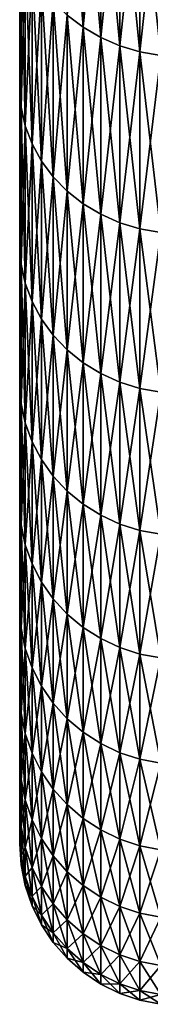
# Model space of a CAD drawing. Header units: metres. Extents: x -2 to 85, y -75 to 96.
# Tile 304 of 444: x 70.15 to 70.553, y 4.504 to 7.544. Entities that reach past the tile are written whole.
import ezdxf

# ---------------------------------------------------------------- set-up
doc = ezdxf.new("R2010")
doc.units = ezdxf.units.M
doc.layers.add('solid_20204500', color=7, linetype='CONTINUOUS')

msp = doc.modelspace()

# ---------------------------------------------------------------- linework, layer by layer
at = {"layer": 'solid_20204500'}
for points in [[(70.345932, 7.520081, -11.313204), (70.296677, 7.557835, -11.292348), (70.296677, 8.153532, -12.309222)], [(70.345932, 8.116879, -12.331956), (70.345932, 7.520081, -11.313204), (70.296677, 8.153532, -12.309222)], [(70.345932, 7.520081, 11.313204), (70.345932, 8.116879, 12.331956), (70.296677, 7.557835, 11.292348)], [(70.400398, 8.086008, 12.351103), (70.345932, 8.116879, 12.331956), (70.345932, 7.520081, 11.313204)], [(70.400398, 7.488284, -11.330769), (70.345932, 7.520081, -11.313204), (70.345932, 8.116879, -12.331956)], [(70.400398, 8.086008, -12.351103), (70.400398, 7.488284, -11.330769), (70.345932, 8.116879, -12.331956)], [(70.400398, 7.488284, 11.330769), (70.400398, 8.086008, 12.351103), (70.345932, 7.520081, 11.313204)], [(70.459145, 8.06145, 12.366334), (70.400398, 8.086008, 12.351103), (70.400398, 7.488284, 11.330769)], [(70.459145, 7.462988, -11.344742), (70.400398, 7.488284, -11.330769), (70.400398, 8.086008, -12.351103)], [(70.459145, 8.06145, -12.366334), (70.459145, 7.462988, -11.344742), (70.400398, 8.086008, -12.351103)], [(70.459145, 7.462988, 11.344742), (70.459145, 8.06145, 12.366334), (70.400398, 7.488284, 11.330769)], [(70.521156, 8.043625, 12.37739), (70.459145, 8.06145, 12.366334), (70.459145, 7.462988, 11.344742)], [(70.521156, 7.444628, -11.354884), (70.459145, 7.462988, -11.344742), (70.459145, 8.06145, -12.366334)], [(70.521156, 8.043625, -12.37739), (70.521156, 7.444628, -11.354884), (70.459145, 8.06145, -12.366334)], [(70.521156, 7.444628, 11.354884), (70.521156, 8.043625, 12.37739), (70.459145, 7.462988, 11.344742)], [(70.585388, 8.032839, 12.384079), (70.521156, 8.043625, 12.37739), (70.521156, 7.444628, 11.354884)], [(70.585388, 7.433518, -11.361021), (70.521156, 7.444628, -11.354884), (70.521156, 8.043625, -12.37739)], [(70.585388, 8.032839, -12.384079), (70.585388, 7.433518, -11.361021), (70.521156, 8.043625, -12.37739)], [(70.585388, 7.433518, 11.361021), (70.585388, 8.032839, 12.384079), (70.521156, 7.444628, 11.354884)], [(70.154274, 7.810385, 11.152838), (70.150002, 7.684269, 10.782903), (70.150002, 7.41407, 10.257617)], [(70.154274, 7.273461, 10.120126), (70.154274, 7.810385, 11.152838), (70.150002, 7.41407, 10.257617)], [(70.154274, 7.810385, -11.152838), (70.154274, 7.273461, -10.120126), (70.150002, 7.684269, -10.782903)], [(70.167053, 7.75418, 11.183886), (70.154274, 7.810385, 11.152838), (70.154274, 7.273461, 10.120126)], [(70.167053, 7.215762, -10.148298), (70.154274, 7.273461, -10.120126), (70.154274, 7.810385, -11.152838)], [(70.167053, 7.75418, -11.183886), (70.167053, 7.215762, -10.148298), (70.154274, 7.810385, -11.152838)], [(70.167053, 7.215762, 10.148298), (70.167053, 7.75418, 11.183886), (70.154274, 7.273461, 10.120126)], [(70.18811, 7.699919, 11.21386), (70.167053, 7.75418, 11.183886), (70.167053, 7.215762, 10.148298)], [(70.18811, 7.160058, -10.175497), (70.167053, 7.215762, -10.148298), (70.167053, 7.75418, -11.183886)], [(70.18811, 7.699919, -11.21386), (70.18811, 7.160058, -10.175497), (70.167053, 7.75418, -11.183886)], [(70.18811, 7.160058, 10.175497), (70.18811, 7.699919, 11.21386), (70.167053, 7.215762, 10.148298)], [(70.217087, 7.648531, 11.242247), (70.18811, 7.699919, 11.21386), (70.18811, 7.160058, 10.175497)], [(70.217087, 7.107303, -10.201255), (70.18811, 7.160058, -10.175497), (70.18811, 7.699919, -11.21386)], [(70.217087, 7.648531, -11.242247), (70.217087, 7.107303, -10.201255), (70.18811, 7.699919, -11.21386)], [(70.150002, 7.414071, -10.257618), (70.150002, 7.41407, 10.257617), (70.150002, 7.684269, 10.782903)], [(70.150002, 7.684269, -10.782903), (70.150002, 7.414071, -10.257618), (70.150002, 7.684269, 10.782903)], [(70.154274, 7.273461, -10.120126), (70.150002, 7.414071, -10.257618), (70.150002, 7.684269, -10.782903)], [(70.217087, 7.107303, 10.201255), (70.217087, 7.648531, 11.242247), (70.18811, 7.160058, 10.175497)], [(70.253479, 7.600897, 11.26856), (70.217087, 7.648531, 11.242247), (70.217087, 7.107303, 10.201255)], [(70.253479, 7.058402, -10.225132), (70.217087, 7.107303, -10.201255), (70.217087, 7.648531, -11.242247)], [(70.253479, 7.600897, -11.26856), (70.253479, 7.058402, -10.225132), (70.217087, 7.648531, -11.242247)], [(70.253479, 7.058402, 10.225132), (70.253479, 7.600897, 11.26856), (70.217087, 7.107303, 10.201255)], [(70.296677, 7.557835, 11.292348), (70.253479, 7.600897, 11.26856), (70.253479, 7.058402, 10.225132)], [(70.296677, 7.014194, -10.246717), (70.253479, 7.058402, -10.225132), (70.253479, 7.600897, -11.26856)], [(70.296677, 7.557835, -11.292348), (70.296677, 7.014194, -10.246717), (70.253479, 7.600897, -11.26856)], [(70.296677, 7.014194, 10.246717), (70.296677, 7.557835, 11.292348), (70.253479, 7.058402, 10.225132)], [(70.345932, 7.520081, 11.313204), (70.296677, 7.557835, 11.292348), (70.296677, 7.014194, 10.246717)], [(70.345932, 6.975437, -10.265641), (70.296677, 7.014194, -10.246717), (70.296677, 7.557835, -11.292348)], [(70.345932, 7.520081, -11.313204), (70.345932, 6.975437, -10.265641), (70.296677, 7.557835, -11.292348)], [(70.345932, 6.975437, 10.265641), (70.345932, 7.520081, 11.313204), (70.296677, 7.014194, 10.246717)], [(70.400398, 7.488284, 11.330769), (70.345932, 7.520081, 11.313204), (70.345932, 6.975437, 10.265641)], [(70.400398, 6.942794, -10.28158), (70.345932, 6.975437, -10.265641), (70.345932, 7.520081, -11.313204)], [(70.400398, 7.488284, -11.330769), (70.400398, 6.942794, -10.28158), (70.345932, 7.520081, -11.313204)], [(70.400398, 6.942794, 10.28158), (70.400398, 7.488284, 11.330769), (70.345932, 6.975437, 10.265641)], [(70.459145, 7.462988, 11.344742), (70.400398, 7.488284, 11.330769), (70.400398, 6.942794, 10.28158)], [(70.459145, 6.916826, -10.294259), (70.400398, 6.942794, -10.28158), (70.400398, 7.488284, -11.330769)], [(70.459145, 7.462988, -11.344742), (70.459145, 6.916826, -10.294259), (70.400398, 7.488284, -11.330769)], [(70.459145, 6.916826, 10.294259), (70.459145, 7.462988, 11.344742), (70.400398, 6.942794, 10.28158)], [(70.521156, 7.444628, 11.354884), (70.459145, 7.462988, 11.344742), (70.459145, 6.916826, 10.294259)], [(70.521156, 6.897977, -10.303462), (70.459145, 6.916826, -10.294259), (70.459145, 7.462988, -11.344742)], [(70.521156, 7.444628, -11.354884), (70.521156, 6.897977, -10.303462), (70.459145, 7.462988, -11.344742)], [(70.521156, 6.897977, 10.303462), (70.521156, 7.444628, 11.354884), (70.459145, 6.916826, 10.294259)], [(70.585388, 7.433518, 11.361021), (70.521156, 7.444628, 11.354884), (70.521156, 6.897977, 10.303462)], [(70.585388, 6.886572, -10.309031), (70.521156, 6.897977, -10.303462), (70.521156, 7.444628, -11.354884)], [(70.585388, 7.433518, -11.361021), (70.585388, 6.886572, -10.309031), (70.521156, 7.444628, -11.354884)], [(70.585388, 6.886572, 10.309031), (70.585388, 7.433518, 11.361021), (70.521156, 6.897977, 10.303462)], [(70.150002, 7.414071, -10.257618), (70.150002, 7.157353, -9.725411), (70.150002, 7.41407, 10.257617)], [(70.154274, 7.273461, -10.120126), (70.150002, 7.157353, -9.725411), (70.150002, 7.414071, -10.257618)], [(70.150002, 7.157353, -9.725411), (70.150002, 7.157353, 9.725411), (70.150002, 7.41407, 10.257617)], [(70.154274, 7.273461, 10.120126), (70.150002, 7.41407, 10.257617), (70.150002, 7.157353, 9.725411)], [(70.154274, 7.273461, 10.120126), (70.150002, 7.157353, 9.725411), (70.150002, 6.914593, 9.187247)], [(70.154274, 6.789318, 9.061641), (70.154274, 7.273461, 10.120126), (70.150002, 6.914593, 9.187247)], [(70.154274, 7.273461, -10.120126), (70.154274, 6.789318, -9.061641), (70.150002, 7.157353, -9.725411)], [(70.167053, 7.215762, 10.148298), (70.154274, 7.273461, 10.120126), (70.154274, 6.789318, 9.061641)], [(70.167053, 6.730271, -9.086867), (70.154274, 6.789318, -9.061641), (70.154274, 7.273461, -10.120126)], [(70.167053, 7.215762, -10.148298), (70.167053, 6.730271, -9.086867), (70.154274, 7.273461, -10.120126)], [(70.167053, 6.730271, 9.086867), (70.167053, 7.215762, 10.148298), (70.154274, 6.789318, 9.061641)], [(70.18811, 7.160058, 10.175497), (70.167053, 7.215762, 10.148298), (70.167053, 6.730271, 9.086867)], [(70.18811, 6.673266, -9.111221), (70.167053, 6.730271, -9.086867), (70.167053, 7.215762, -10.148298)], [(70.18811, 7.160058, -10.175497), (70.18811, 6.673266, -9.111221), (70.167053, 7.215762, -10.148298)], [(70.150002, 6.914593, -9.187247), (70.150002, 6.914593, 9.187247), (70.150002, 7.157353, 9.725411)], [(70.150002, 7.157353, -9.725411), (70.150002, 6.914593, -9.187247), (70.150002, 7.157353, 9.725411)], [(70.154274, 6.789318, -9.061641), (70.150002, 6.914593, -9.187247), (70.150002, 7.157353, -9.725411)], [(70.18811, 6.673266, 9.111221), (70.18811, 7.160058, 10.175497), (70.167053, 6.730271, 9.086867)], [(70.217087, 7.107303, 10.201255), (70.18811, 7.160058, 10.175497), (70.18811, 6.673266, 9.111221)], [(70.217087, 6.619279, -9.134285), (70.18811, 6.673266, -9.111221), (70.18811, 7.160058, -10.175497)], [(70.217087, 7.107303, -10.201255), (70.217087, 6.619279, -9.134285), (70.18811, 7.160058, -10.175497)], [(70.217087, 6.619279, 9.134285), (70.217087, 7.107303, 10.201255), (70.18811, 6.673266, 9.111221)], [(70.253479, 7.058402, 10.225132), (70.217087, 7.107303, 10.201255), (70.217087, 6.619279, 9.134285)], [(70.253479, 6.569236, -9.155664), (70.217087, 6.619279, -9.134285), (70.217087, 7.107303, -10.201255)], [(70.253479, 7.058402, -10.225132), (70.253479, 6.569236, -9.155664), (70.217087, 7.107303, -10.201255)], [(70.253479, 6.569236, 9.155664), (70.253479, 7.058402, 10.225132), (70.217087, 6.619279, 9.134285)], [(70.296677, 7.014194, 10.246717), (70.253479, 7.058402, 10.225132), (70.253479, 6.569236, 9.155664)], [(70.296677, 6.523995, -9.174993), (70.253479, 6.569236, -9.155664), (70.253479, 7.058402, -10.225132)], [(70.296677, 7.014194, -10.246717), (70.296677, 6.523995, -9.174993), (70.253479, 7.058402, -10.225132)], [(70.296677, 6.523995, 9.174993), (70.296677, 7.014194, 10.246717), (70.253479, 6.569236, 9.155664)], [(70.345932, 6.975437, 10.265641), (70.296677, 7.014194, 10.246717), (70.296677, 6.523995, 9.174993)], [(70.345932, 6.484333, -9.191937), (70.296677, 6.523995, -9.174993), (70.296677, 7.014194, -10.246717)], [(70.345932, 6.975437, -10.265641), (70.345932, 6.484333, -9.191937), (70.296677, 7.014194, -10.246717)], [(70.345932, 6.484333, 9.191937), (70.345932, 6.975437, 10.265641), (70.296677, 6.523995, 9.174993)], [(70.400398, 6.942794, 10.28158), (70.345932, 6.975437, 10.265641), (70.345932, 6.484333, 9.191937)], [(70.400398, 6.450927, -9.206208), (70.345932, 6.484333, -9.191937), (70.345932, 6.975437, -10.265641)], [(70.400398, 6.942794, -10.28158), (70.400398, 6.450927, -9.206208), (70.345932, 6.975437, -10.265641)], [(70.400398, 6.450927, 9.206208), (70.400398, 6.942794, 10.28158), (70.345932, 6.484333, 9.191937)], [(70.459145, 6.916826, 10.294259), (70.400398, 6.942794, 10.28158), (70.400398, 6.450927, 9.206208)], [(70.459145, 6.424353, -9.217562), (70.400398, 6.450927, -9.206208), (70.400398, 6.942794, -10.28158)], [(70.459145, 6.916826, -10.294259), (70.459145, 6.424353, -9.217562), (70.400398, 6.942794, -10.28158)], [(70.150002, 6.685618, -8.642704), (70.150002, 6.685618, 8.642703), (70.150002, 6.914593, 9.187247)], [(70.154274, 6.789318, 9.061641), (70.150002, 6.914593, 9.187247), (70.150002, 6.685618, 8.642703)], [(70.150002, 6.914593, -9.187247), (70.150002, 6.685618, -8.642704), (70.150002, 6.914593, 9.187247)], [(70.154274, 6.789318, -9.061641), (70.150002, 6.685618, -8.642704), (70.150002, 6.914593, -9.187247)], [(70.459145, 6.424353, 9.217562), (70.459145, 6.916826, 10.294259), (70.400398, 6.450927, 9.206208)], [(70.521156, 6.897977, 10.303462), (70.459145, 6.916826, 10.294259), (70.459145, 6.424353, 9.217562)], [(70.521156, 6.405064, -9.225802), (70.459145, 6.424353, -9.217562), (70.459145, 6.916826, -10.294259)], [(70.521156, 6.897977, -10.303462), (70.521156, 6.405064, -9.225802), (70.459145, 6.916826, -10.294259)], [(70.521156, 6.405064, 9.225802), (70.521156, 6.897977, 10.303462), (70.459145, 6.424353, 9.217562)], [(70.585388, 6.886572, 10.309031), (70.521156, 6.897977, 10.303462), (70.521156, 6.405064, 9.225802)], [(70.585388, 6.393392, -9.230789), (70.521156, 6.405064, -9.225802), (70.521156, 6.897977, -10.303462)], [(70.585388, 6.886572, -10.309031), (70.585388, 6.393392, -9.230789), (70.521156, 6.897977, -10.303462)], [(70.585388, 6.393392, 9.230789), (70.585388, 6.886572, 10.309031), (70.521156, 6.405064, 9.225802)], [(70.154274, 6.789318, 9.061641), (70.150002, 6.685618, 8.642703), (70.150002, 6.470628, 8.092325)], [(70.154274, 6.35919, 7.980081), (70.154274, 6.789318, 9.061641), (70.150002, 6.470628, 8.092325)], [(70.154274, 6.789318, -9.061641), (70.154274, 6.35919, -7.980081), (70.150002, 6.685618, -8.642704)], [(70.167053, 6.730271, 9.086867), (70.154274, 6.789318, 9.061641), (70.154274, 6.35919, 7.980081)], [(70.167053, 6.298945, -8.002295), (70.154274, 6.35919, -7.980081), (70.154274, 6.789318, -9.061641)], [(70.167053, 6.730271, -9.086867), (70.167053, 6.298945, -8.002295), (70.154274, 6.789318, -9.061641)], [(70.167053, 6.298945, 8.002295), (70.167053, 6.730271, 9.086867), (70.154274, 6.35919, 7.980081)], [(70.18811, 6.673266, 9.111221), (70.167053, 6.730271, 9.086867), (70.167053, 6.298945, 8.002295)], [(70.18811, 6.240784, -8.023743), (70.167053, 6.298945, -8.002295), (70.167053, 6.730271, -9.086867)], [(70.18811, 6.673266, -9.111221), (70.18811, 6.240784, -8.023743), (70.167053, 6.730271, -9.086867)], [(70.150002, 6.470628, -8.092325), (70.150002, 6.470628, 8.092325), (70.150002, 6.685618, 8.642703)], [(70.150002, 6.685618, -8.642704), (70.150002, 6.470628, -8.092325), (70.150002, 6.685618, 8.642703)], [(70.154274, 6.35919, -7.980081), (70.150002, 6.470628, -8.092325), (70.150002, 6.685618, -8.642704)], [(70.18811, 6.240784, 8.023743), (70.18811, 6.673266, 9.111221), (70.167053, 6.298945, 8.002295)], [(70.217087, 6.619279, 9.134285), (70.18811, 6.673266, 9.111221), (70.18811, 6.240784, 8.023743)], [(70.217087, 6.185702, -8.044054), (70.18811, 6.240784, -8.023743), (70.18811, 6.673266, -9.111221)], [(70.217087, 6.619279, -9.134285), (70.217087, 6.185702, -8.044054), (70.18811, 6.673266, -9.111221)], [(70.217087, 6.185702, 8.044054), (70.217087, 6.619279, 9.134285), (70.18811, 6.240784, 8.023743)], [(70.253479, 6.569236, 9.155664), (70.217087, 6.619279, 9.134285), (70.217087, 6.185702, 8.044054)], [(70.253479, 6.134645, -8.062882), (70.217087, 6.185702, -8.044054), (70.217087, 6.619279, -9.134285)], [(70.253479, 6.569236, -9.155664), (70.253479, 6.134645, -8.062882), (70.217087, 6.619279, -9.134285)], [(70.253479, 6.134645, 8.062882), (70.253479, 6.569236, 9.155664), (70.217087, 6.185702, 8.044054)], [(70.296677, 6.523995, 9.174993), (70.253479, 6.569236, 9.155664), (70.253479, 6.134645, 8.062882)], [(70.296677, 6.088486, -8.079903), (70.253479, 6.134645, -8.062882), (70.253479, 6.569236, -9.155664)], [(70.296677, 6.523995, -9.174993), (70.296677, 6.088486, -8.079903), (70.253479, 6.569236, -9.155664)], [(70.296677, 6.088486, 8.079903), (70.296677, 6.523995, 9.174993), (70.253479, 6.134645, 8.062882)], [(70.345932, 6.484333, 9.191937), (70.296677, 6.523995, 9.174993), (70.296677, 6.088486, 8.079903)], [(70.345932, 6.048019, -8.094825), (70.296677, 6.088486, -8.079903), (70.296677, 6.523995, -9.174993)], [(70.345932, 6.484333, -9.191937), (70.345932, 6.048019, -8.094825), (70.296677, 6.523995, -9.174993)], [(70.345932, 6.048019, 8.094825), (70.345932, 6.484333, 9.191937), (70.296677, 6.088486, 8.079903)], [(70.400398, 6.450927, 9.206208), (70.345932, 6.484333, 9.191937), (70.345932, 6.048019, 8.094825)], [(70.400398, 6.013937, -8.107393), (70.345932, 6.048019, -8.094825), (70.345932, 6.484333, -9.191937)], [(70.400398, 6.450927, -9.206208), (70.400398, 6.013937, -8.107393), (70.345932, 6.484333, -9.191937)], [(70.150002, 6.270015, -7.537083), (70.150002, 6.270015, 7.537083), (70.150002, 6.470628, 8.092325)], [(70.154274, 6.35919, 7.980081), (70.150002, 6.470628, 8.092325), (70.150002, 6.270015, 7.537083)], [(70.150002, 6.470628, -8.092325), (70.150002, 6.270015, -7.537083), (70.150002, 6.470628, 8.092325)], [(70.154274, 6.35919, -7.980081), (70.150002, 6.270015, -7.537083), (70.150002, 6.470628, -8.092325)], [(70.400398, 6.013937, 8.107393), (70.400398, 6.450927, 9.206208), (70.345932, 6.048019, 8.094825)], [(70.459145, 6.424353, 9.217562), (70.400398, 6.450927, 9.206208), (70.400398, 6.013937, 8.107393)], [(70.459145, 5.986823, -8.117392), (70.400398, 6.013937, -8.107393), (70.400398, 6.450927, -9.206208)], [(70.459145, 6.424353, -9.217562), (70.459145, 5.986823, -8.117392), (70.400398, 6.450927, -9.206208)], [(70.459145, 5.986823, 8.117392), (70.459145, 6.424353, 9.217562), (70.400398, 6.013937, 8.107393)], [(70.521156, 6.405064, 9.225802), (70.459145, 6.424353, 9.217562), (70.459145, 5.986823, 8.117392)], [(70.521156, 5.967143, -8.124648), (70.459145, 5.986823, -8.117392), (70.459145, 6.424353, -9.217562)], [(70.521156, 6.405064, -9.225802), (70.521156, 5.967143, -8.124648), (70.459145, 6.424353, -9.217562)], [(70.521156, 5.967143, 8.124648), (70.521156, 6.405064, 9.225802), (70.459145, 5.986823, 8.117392)], [(70.585388, 6.393392, 9.230789), (70.521156, 6.405064, 9.225802), (70.521156, 5.967143, 8.124648)], [(70.585388, 5.955235, -8.12904), (70.521156, 5.967143, -8.124648), (70.521156, 6.405064, -9.225802)], [(70.585388, 6.393392, -9.230789), (70.585388, 5.955235, -8.12904), (70.521156, 6.405064, -9.225802)], [(70.585388, 5.955235, 8.12904), (70.585388, 6.393392, 9.230789), (70.521156, 5.967143, 8.124648)], [(70.154274, 6.35919, 7.980081), (70.150002, 6.270015, 7.537083), (70.150002, 6.083625, 6.976511)], [(70.154274, 5.98417, 6.878199), (70.154274, 6.35919, 7.980081), (70.150002, 6.083625, 6.976511)], [(70.154274, 6.35919, -7.980081), (70.154274, 5.98417, -6.878199), (70.150002, 6.270015, -7.537083)], [(70.167053, 6.298945, 8.002295), (70.154274, 6.35919, 7.980081), (70.154274, 5.98417, 6.878199)], [(70.167053, 5.922883, -6.897346), (70.154274, 5.98417, -6.878199), (70.154274, 6.35919, -7.980081)], [(70.167053, 6.298945, -8.002295), (70.167053, 5.922883, -6.897346), (70.154274, 6.35919, -7.980081)], [(70.167053, 5.922883, 6.897346), (70.167053, 6.298945, 8.002295), (70.154274, 5.98417, 6.878199)], [(70.18811, 6.240784, 8.023743), (70.167053, 6.298945, 8.002295), (70.167053, 5.922883, 6.897346)], [(70.18811, 5.863713, -6.915832), (70.167053, 5.922883, -6.897346), (70.167053, 6.298945, -8.002295)], [(70.18811, 6.240784, -8.023743), (70.18811, 5.863713, -6.915832), (70.167053, 6.298945, -8.002295)], [(70.150002, 6.083625, -6.976512), (70.150002, 6.083625, 6.976511), (70.150002, 6.270015, 7.537083)], [(70.150002, 6.270015, -7.537083), (70.150002, 6.083625, -6.976512), (70.150002, 6.270015, 7.537083)], [(70.154274, 5.98417, -6.878199), (70.150002, 6.083625, -6.976512), (70.150002, 6.270015, -7.537083)], [(70.18811, 5.863713, 6.915832), (70.18811, 6.240784, 8.023743), (70.167053, 5.922883, 6.897346)], [(70.217087, 6.185702, 8.044054), (70.18811, 6.240784, 8.023743), (70.18811, 5.863713, 6.915832)], [(70.217087, 5.807677, -6.933339), (70.18811, 5.863713, -6.915832), (70.18811, 6.240784, -8.023743)], [(70.217087, 6.185702, -8.044054), (70.217087, 5.807677, -6.933339), (70.18811, 6.240784, -8.023743)], [(70.217087, 5.807677, 6.933339), (70.217087, 6.185702, 8.044054), (70.18811, 5.863713, 6.915832)], [(70.253479, 6.134645, 8.062882), (70.217087, 6.185702, 8.044054), (70.217087, 5.807677, 6.933339)], [(70.253479, 5.755734, -6.949567), (70.217087, 5.807677, -6.933339), (70.217087, 6.185702, -8.044054)], [(70.253479, 6.134645, -8.062882), (70.253479, 5.755734, -6.949567), (70.217087, 6.185702, -8.044054)], [(70.253479, 5.755734, 6.949567), (70.253479, 6.134645, 8.062882), (70.217087, 5.807677, 6.933339)], [(70.296677, 6.088486, 8.079903), (70.253479, 6.134645, 8.062882), (70.253479, 5.755734, 6.949567)], [(70.296677, 5.708776, -6.964238), (70.253479, 5.755734, -6.949567), (70.253479, 6.134645, -8.062882)], [(70.296677, 6.088486, -8.079903), (70.296677, 5.708776, -6.964238), (70.253479, 6.134645, -8.062882)], [(70.150002, 5.911637, -6.411229), (70.150002, 5.911637, 6.411228), (70.150002, 6.083625, 6.976511)], [(70.154274, 5.98417, 6.878199), (70.150002, 6.083625, 6.976511), (70.150002, 5.911637, 6.411228)], [(70.150002, 6.083625, -6.976512), (70.150002, 5.911637, -6.411229), (70.150002, 6.083625, 6.976511)], [(70.154274, 5.98417, -6.878199), (70.150002, 5.911637, -6.411229), (70.150002, 6.083625, -6.976512)], [(70.296677, 5.708776, 6.964238), (70.296677, 6.088486, 8.079903), (70.253479, 5.755734, 6.949567)], [(70.345932, 6.048019, 8.094825), (70.296677, 6.088486, 8.079903), (70.296677, 5.708776, 6.964238)], [(70.345932, 5.667608, -6.977099), (70.296677, 5.708776, -6.964238), (70.296677, 6.088486, -8.079903)], [(70.345932, 6.048019, -8.094825), (70.345932, 5.667608, -6.977099), (70.296677, 6.088486, -8.079903)], [(70.345932, 5.667608, 6.977099), (70.345932, 6.048019, 8.094825), (70.296677, 5.708776, 6.964238)], [(70.400398, 6.013937, 8.107393), (70.345932, 6.048019, 8.094825), (70.345932, 5.667608, 6.977099)], [(70.400398, 5.632935, -6.987932), (70.345932, 5.667608, -6.977099), (70.345932, 6.048019, -8.094825)], [(70.400398, 6.013937, -8.107393), (70.400398, 5.632935, -6.987932), (70.345932, 6.048019, -8.094825)], [(70.400398, 5.632935, 6.987932), (70.400398, 6.013937, 8.107393), (70.345932, 5.667608, 6.977099)], [(70.459145, 5.986823, 8.117392), (70.400398, 6.013937, 8.107393), (70.400398, 5.632935, 6.987932)], [(70.459145, 5.605351, -6.99655), (70.400398, 5.632935, -6.987932), (70.400398, 6.013937, -8.107393)], [(70.459145, 5.986823, -8.117392), (70.459145, 5.605351, -6.99655), (70.400398, 6.013937, -8.107393)], [(70.154274, 5.98417, 6.878199), (70.150002, 5.911637, 6.411228), (70.150002, 5.754359, 5.842201)], [(70.154274, 5.665216, 5.758801), (70.154274, 5.98417, 6.878199), (70.150002, 5.754359, 5.842201)], [(70.154274, 5.98417, -6.878199), (70.154274, 5.665216, -5.758801), (70.150002, 5.911637, -6.411229)], [(70.167053, 5.922883, 6.897346), (70.154274, 5.98417, 6.878199), (70.154274, 5.665216, 5.758801)], [(70.167053, 5.60304, -5.774832), (70.154274, 5.665216, -5.758801), (70.154274, 5.98417, -6.878199)], [(70.167053, 5.922883, -6.897346), (70.167053, 5.60304, -5.774832), (70.154274, 5.98417, -6.878199)], [(70.459145, 5.605351, 6.99655), (70.459145, 5.986823, 8.117392), (70.400398, 5.632935, 6.987932)], [(70.521156, 5.967143, 8.124648), (70.459145, 5.986823, 8.117392), (70.459145, 5.605351, 6.99655)], [(70.521156, 5.58533, -7.002805), (70.459145, 5.605351, -6.99655), (70.459145, 5.986823, -8.117392)], [(70.521156, 5.967143, -8.124648), (70.521156, 5.58533, -7.002805), (70.459145, 5.986823, -8.117392)], [(70.521156, 5.58533, 7.002805), (70.521156, 5.967143, 8.124648), (70.459145, 5.605351, 6.99655)], [(70.585388, 5.955235, 8.12904), (70.521156, 5.967143, 8.124648), (70.521156, 5.58533, 7.002805)], [(70.585388, 5.573215, -7.006589), (70.521156, 5.58533, -7.002805), (70.521156, 5.967143, -8.124648)], [(70.585388, 5.955235, -8.12904), (70.585388, 5.573215, -7.006589), (70.521156, 5.967143, -8.124648)], [(70.585388, 5.573215, 7.006589), (70.585388, 5.955235, 8.12904), (70.521156, 5.58533, 7.002805)], [(70.150002, 5.754359, -5.842201), (70.150002, 5.754359, 5.842201), (70.150002, 5.911637, 6.411228)], [(70.150002, 5.911637, -6.411229), (70.150002, 5.754359, -5.842201), (70.150002, 5.911637, 6.411228)], [(70.154274, 5.665216, -5.758801), (70.150002, 5.754359, -5.842201), (70.150002, 5.911637, -6.411229)], [(70.167053, 5.60304, 5.774832), (70.167053, 5.922883, 6.897346), (70.154274, 5.665216, 5.758801)], [(70.18811, 5.863713, 6.915832), (70.167053, 5.922883, 6.897346), (70.167053, 5.60304, 5.774832)], [(70.18811, 5.543013, -5.790309), (70.167053, 5.60304, -5.774832), (70.167053, 5.922883, -6.897346)], [(70.18811, 5.863713, -6.915832), (70.18811, 5.543013, -5.790309), (70.167053, 5.922883, -6.897346)], [(70.18811, 5.543013, 5.790309), (70.18811, 5.863713, 6.915832), (70.167053, 5.60304, 5.774832)], [(70.217087, 5.807677, 6.933339), (70.18811, 5.863713, 6.915832), (70.18811, 5.543013, 5.790309)], [(70.217087, 5.486165, -5.804967), (70.18811, 5.543013, -5.790309), (70.18811, 5.863713, -6.915832)], [(70.217087, 5.807677, -6.933339), (70.217087, 5.486165, -5.804967), (70.18811, 5.863713, -6.915832)], [(70.217087, 5.486165, 5.804967), (70.217087, 5.807677, 6.933339), (70.18811, 5.543013, 5.790309)], [(70.253479, 5.755734, 6.949567), (70.217087, 5.807677, 6.933339), (70.217087, 5.486165, 5.804967)], [(70.253479, 5.43347, -5.818554), (70.217087, 5.486165, -5.804967), (70.217087, 5.807677, -6.933339)], [(70.253479, 5.755734, -6.949567), (70.253479, 5.43347, -5.818554), (70.217087, 5.807677, -6.933339)], [(70.150002, 5.611664, -5.268928), (70.150002, 5.611664, 5.268927), (70.150002, 5.754359, 5.842201)], [(70.154274, 5.665216, 5.758801), (70.150002, 5.754359, 5.842201), (70.150002, 5.611664, 5.268927)], [(70.150002, 5.754359, -5.842201), (70.150002, 5.611664, -5.268928), (70.150002, 5.754359, 5.842201)], [(70.154274, 5.665216, -5.758801), (70.150002, 5.611664, -5.268928), (70.150002, 5.754359, -5.842201)], [(70.253479, 5.43347, 5.818554), (70.253479, 5.755734, 6.949567), (70.217087, 5.486165, 5.804967)], [(70.296677, 5.708776, 6.964238), (70.253479, 5.755734, 6.949567), (70.253479, 5.43347, 5.818554)], [(70.296677, 5.385832, -5.830837), (70.253479, 5.43347, -5.818554), (70.253479, 5.755734, -6.949567)], [(70.296677, 5.708776, -6.964238), (70.296677, 5.385832, -5.830837), (70.253479, 5.755734, -6.949567)], [(70.296677, 5.385832, 5.830837), (70.296677, 5.708776, 6.964238), (70.253479, 5.43347, 5.818554)], [(70.345932, 5.667608, 6.977099), (70.296677, 5.708776, 6.964238), (70.296677, 5.385832, 5.830837)], [(70.345932, 5.344067, -5.841606), (70.296677, 5.385832, -5.830837), (70.296677, 5.708776, -6.964238)], [(70.345932, 5.667608, -6.977099), (70.345932, 5.344067, -5.841606), (70.296677, 5.708776, -6.964238)], [(70.154274, 5.665216, 5.758801), (70.150002, 5.611664, 5.268927), (70.150002, 5.483697, 4.692094)], [(70.154274, 5.403138, 4.624738), (70.154274, 5.665216, 5.758801), (70.150002, 5.483697, 4.692094)], [(70.154274, 5.665216, -5.758801), (70.154274, 5.403138, -4.624738), (70.150002, 5.611664, -5.268928)], [(70.167053, 5.60304, 5.774832), (70.154274, 5.665216, 5.758801), (70.154274, 5.403138, 4.624738)], [(70.167053, 5.340232, -4.637612), (70.154274, 5.403138, -4.624738), (70.154274, 5.665216, -5.758801)], [(70.167053, 5.60304, -5.774832), (70.167053, 5.340232, -4.637612), (70.154274, 5.665216, -5.758801)], [(70.345932, 5.344067, 5.841606), (70.345932, 5.667608, 6.977099), (70.296677, 5.385832, 5.830837)], [(70.400398, 5.632935, 6.987932), (70.345932, 5.667608, 6.977099), (70.345932, 5.344067, 5.841606)], [(70.400398, 5.308891, -5.850676), (70.345932, 5.344067, -5.841606), (70.345932, 5.667608, -6.977099)], [(70.400398, 5.632935, -6.987932), (70.400398, 5.308891, -5.850676), (70.345932, 5.667608, -6.977099)], [(70.400398, 5.308891, 5.850676), (70.400398, 5.632935, 6.987932), (70.345932, 5.344067, 5.841606)], [(70.459145, 5.605351, 6.99655), (70.400398, 5.632935, 6.987932), (70.400398, 5.308891, 5.850676)], [(70.459145, 5.280909, -5.857891), (70.400398, 5.308891, -5.850676), (70.400398, 5.632935, -6.987932)], [(70.459145, 5.605351, -6.99655), (70.459145, 5.280909, -5.857891), (70.400398, 5.632935, -6.987932)], [(70.150002, 5.483697, -4.692094), (70.150002, 5.483697, 4.692094), (70.150002, 5.611664, 5.268927)], [(70.150002, 5.611664, -5.268928), (70.150002, 5.483697, -4.692094), (70.150002, 5.611664, 5.268927)], [(70.154274, 5.403138, -4.624738), (70.150002, 5.483697, -4.692094), (70.150002, 5.611664, -5.268928)], [(70.167053, 5.340232, 4.637612), (70.167053, 5.60304, 5.774832), (70.154274, 5.403138, 4.624738)], [(70.18811, 5.543013, 5.790309), (70.167053, 5.60304, 5.774832), (70.167053, 5.340232, 4.637612)], [(70.18811, 5.279501, -4.650042), (70.167053, 5.340232, -4.637612), (70.167053, 5.60304, -5.774832)], [(70.18811, 5.543013, -5.790309), (70.18811, 5.279501, -4.650042), (70.167053, 5.60304, -5.774832)], [(70.459145, 5.280909, 5.857891), (70.459145, 5.605351, 6.99655), (70.400398, 5.308891, 5.850676)], [(70.521156, 5.58533, 7.002805), (70.459145, 5.605351, 6.99655), (70.459145, 5.280909, 5.857891)], [(70.521156, 5.260598, -5.863128), (70.459145, 5.280909, -5.857891), (70.459145, 5.605351, -6.99655)], [(70.521156, 5.58533, -7.002805), (70.521156, 5.260598, -5.863128), (70.459145, 5.605351, -6.99655)], [(70.521156, 5.260598, 5.863128), (70.521156, 5.58533, 7.002805), (70.459145, 5.280909, 5.857891)], [(70.585388, 5.573215, 7.006589), (70.521156, 5.58533, 7.002805), (70.521156, 5.260598, 5.863128)], [(70.585388, 5.248307, -5.866297), (70.521156, 5.260598, -5.863128), (70.521156, 5.58533, -7.002805)], [(70.585388, 5.573215, -7.006589), (70.585388, 5.248307, -5.866297), (70.521156, 5.58533, -7.002805)], [(70.585388, 5.248307, 5.866297), (70.585388, 5.573215, 7.006589), (70.521156, 5.260598, 5.863128)], [(70.18811, 5.279501, 4.650042), (70.18811, 5.543013, 5.790309), (70.167053, 5.340232, 4.637612)], [(70.217087, 5.486165, 5.804967), (70.18811, 5.543013, 5.790309), (70.18811, 5.279501, 4.650042)], [(70.217087, 5.221986, -4.661813), (70.18811, 5.279501, -4.650042), (70.18811, 5.543013, -5.790309)], [(70.217087, 5.486165, -5.804967), (70.217087, 5.221986, -4.661813), (70.18811, 5.543013, -5.790309)], [(70.150002, 5.370686, -4.112656), (70.150002, 5.370686, 4.112656), (70.150002, 5.483697, 4.692094)], [(70.154274, 5.403138, 4.624738), (70.150002, 5.483697, 4.692094), (70.150002, 5.370686, 4.112656)], [(70.150002, 5.483697, -4.692094), (70.150002, 5.370686, -4.112656), (70.150002, 5.483697, 4.692094)], [(70.154274, 5.403138, -4.624738), (70.150002, 5.370686, -4.112656), (70.150002, 5.483697, -4.692094)], [(70.217087, 5.221986, 4.661813), (70.217087, 5.486165, 5.804967), (70.18811, 5.279501, 4.650042)], [(70.253479, 5.43347, 5.818554), (70.217087, 5.486165, 5.804967), (70.217087, 5.221986, 4.661813)], [(70.253479, 5.168673, -4.672724), (70.217087, 5.221986, -4.661813), (70.217087, 5.486165, -5.804967)], [(70.253479, 5.43347, -5.818554), (70.253479, 5.168673, -4.672724), (70.217087, 5.486165, -5.804967)], [(70.253479, 5.168673, 4.672724), (70.253479, 5.43347, 5.818554), (70.217087, 5.221986, 4.661813)], [(70.296677, 5.385832, 5.830837), (70.253479, 5.43347, 5.818554), (70.253479, 5.168673, 4.672724)], [(70.296677, 5.120476, -4.682589), (70.253479, 5.168673, -4.672724), (70.253479, 5.43347, -5.818554)], [(70.296677, 5.385832, -5.830837), (70.296677, 5.120476, -4.682589), (70.253479, 5.43347, -5.818554)], [(70.154274, 5.403138, 4.624738), (70.150002, 5.370686, 4.112656), (70.150002, 5.272534, 3.530082)], [(70.154274, 5.198605, 3.478898), (70.154274, 5.403138, 4.624738), (70.150002, 5.272534, 3.530082)], [(70.154274, 5.403138, -4.624738), (70.154274, 5.198605, -3.478898), (70.150002, 5.370686, -4.112656)], [(70.167053, 5.340232, 4.637612), (70.154274, 5.403138, 4.624738), (70.154274, 5.198605, 3.478898)], [(70.167053, 5.135129, -3.488583), (70.154274, 5.198605, -3.478898), (70.154274, 5.403138, -4.624738)], [(70.167053, 5.340232, -4.637612), (70.167053, 5.135129, -3.488583), (70.154274, 5.403138, -4.624738)], [(70.296677, 5.120476, 4.682589), (70.296677, 5.385832, 5.830837), (70.253479, 5.168673, 4.672724)], [(70.345932, 5.344067, 5.841606), (70.296677, 5.385832, 5.830837), (70.296677, 5.120476, 4.682589)], [(70.345932, 5.078221, -4.691236), (70.296677, 5.120476, -4.682589), (70.296677, 5.385832, -5.830837)], [(70.345932, 5.344067, -5.841606), (70.345932, 5.078221, -4.691236), (70.296677, 5.385832, -5.830837)], [(70.150002, 5.272534, -3.530082), (70.150002, 5.272534, 3.530082), (70.150002, 5.370686, 4.112656)], [(70.150002, 5.370686, -4.112656), (70.150002, 5.272534, -3.530082), (70.150002, 5.370686, 4.112656)], [(70.154274, 5.198605, -3.478898), (70.150002, 5.272534, -3.530082), (70.150002, 5.370686, -4.112656)], [(70.167053, 5.135129, 3.488583), (70.167053, 5.340232, 4.637612), (70.154274, 5.198605, 3.478898)], [(70.18811, 5.279501, 4.650042), (70.167053, 5.340232, 4.637612), (70.167053, 5.135129, 3.488583)], [(70.18811, 5.073849, -3.497933), (70.167053, 5.135129, -3.488583), (70.167053, 5.340232, -4.637612)], [(70.18811, 5.279501, -4.650042), (70.18811, 5.073849, -3.497933), (70.167053, 5.340232, -4.637612)], [(70.345932, 5.078221, 4.691236), (70.345932, 5.344067, 5.841606), (70.296677, 5.120476, 4.682589)], [(70.400398, 5.308891, 5.850676), (70.345932, 5.344067, 5.841606), (70.345932, 5.078221, 4.691236)], [(70.400398, 5.042633, -4.69852), (70.345932, 5.078221, -4.691236), (70.345932, 5.344067, -5.841606)], [(70.400398, 5.308891, -5.850676), (70.400398, 5.042633, -4.69852), (70.345932, 5.344067, -5.841606)], [(70.400398, 5.042633, 4.69852), (70.400398, 5.308891, 5.850676), (70.345932, 5.078221, 4.691236)], [(70.459145, 5.280909, 5.857891), (70.400398, 5.308891, 5.850676), (70.400398, 5.042633, 4.69852)], [(70.459145, 5.014321, -4.704315), (70.400398, 5.042633, -4.69852), (70.400398, 5.308891, -5.850676)], [(70.459145, 5.280909, -5.857891), (70.459145, 5.014321, -4.704315), (70.400398, 5.308891, -5.850676)], [(70.150002, 5.189346, -2.945124), (70.150002, 5.189346, 2.945123), (70.150002, 5.272534, 3.530082)], [(70.154274, 5.198605, 3.478898), (70.150002, 5.272534, 3.530082), (70.150002, 5.189346, 2.945123)], [(70.150002, 5.272534, -3.530082), (70.150002, 5.189346, -2.945124), (70.150002, 5.272534, 3.530082)], [(70.154274, 5.198605, -3.478898), (70.150002, 5.189346, -2.945124), (70.150002, 5.272534, -3.530082)], [(70.18811, 5.073849, 3.497933), (70.18811, 5.279501, 4.650042), (70.167053, 5.135129, 3.488583)], [(70.217087, 5.221986, 4.661813), (70.18811, 5.279501, 4.650042), (70.18811, 5.073849, 3.497933)], [(70.217087, 5.015813, -3.506787), (70.18811, 5.073849, -3.497933), (70.18811, 5.279501, -4.650042)], [(70.217087, 5.221986, -4.661813), (70.217087, 5.015813, -3.506787), (70.18811, 5.279501, -4.650042)], [(70.459145, 5.014321, 4.704315), (70.459145, 5.280909, 5.857891), (70.400398, 5.042633, 4.69852)], [(70.521156, 5.260598, 5.863128), (70.459145, 5.280909, 5.857891), (70.459145, 5.014321, 4.704315)], [(70.521156, 4.993772, -4.70852), (70.459145, 5.014321, -4.704315), (70.459145, 5.280909, -5.857891)], [(70.521156, 5.260598, -5.863128), (70.521156, 4.993772, -4.70852), (70.459145, 5.280909, -5.857891)], [(70.521156, 4.993772, 4.70852), (70.521156, 5.260598, 5.863128), (70.459145, 5.014321, 4.704315)], [(70.585388, 5.248307, 5.866297), (70.521156, 5.260598, 5.863128), (70.521156, 4.993772, 4.70852)], [(70.585388, 4.981337, -4.711065), (70.521156, 4.993772, -4.70852), (70.521156, 5.260598, -5.863128)], [(70.585388, 5.248307, -5.866297), (70.585388, 4.981337, -4.711065), (70.521156, 5.260598, -5.863128)], [(70.585388, 4.981337, 4.711065), (70.585388, 5.248307, 5.866297), (70.521156, 4.993772, 4.70852)], [(70.154274, 5.198605, 3.478898), (70.150002, 5.189346, 2.945123), (70.150002, 5.12127, 2.35871)], [(70.154274, 5.052136, 2.324199), (70.154274, 5.198605, 3.478898), (70.150002, 5.12127, 2.35871)], [(70.154274, 5.198605, -3.478898), (70.154274, 5.052136, -2.324199), (70.150002, 5.189346, -2.945124)], [(70.167053, 5.135129, 3.488583), (70.154274, 5.198605, 3.478898), (70.154274, 5.052136, 2.324199)], [(70.167053, 4.988253, -2.330669), (70.154274, 5.052136, -2.324199), (70.154274, 5.198605, -3.478898)], [(70.167053, 5.135129, -3.488583), (70.167053, 4.988253, -2.330669), (70.154274, 5.198605, -3.478898)], [(70.217087, 5.015813, 3.506787), (70.217087, 5.221986, 4.661813), (70.18811, 5.073849, 3.497933)], [(70.253479, 5.168673, 4.672724), (70.217087, 5.221986, 4.661813), (70.217087, 5.015813, 3.506787)], [(70.253479, 4.962017, -3.514995), (70.217087, 5.015813, -3.506787), (70.217087, 5.221986, -4.661813)], [(70.253479, 5.168673, -4.672724), (70.253479, 4.962017, -3.514995), (70.217087, 5.221986, -4.661813)], [(70.150002, 5.12127, -2.358711), (70.150002, 5.12127, 2.35871), (70.150002, 5.189346, 2.945123)], [(70.150002, 5.189346, -2.945124), (70.150002, 5.12127, -2.358711), (70.150002, 5.189346, 2.945123)], [(70.154274, 5.052136, -2.324199), (70.150002, 5.12127, -2.358711), (70.150002, 5.189346, -2.945124)], [(70.253479, 4.962017, 3.514995), (70.253479, 5.168673, 4.672724), (70.217087, 5.015813, 3.506787)], [(70.296677, 5.120476, 4.682589), (70.253479, 5.168673, 4.672724), (70.253479, 4.962017, 3.514995)], [(70.296677, 4.913384, -3.522415), (70.253479, 4.962017, -3.514995), (70.253479, 5.168673, -4.672724)], [(70.296677, 5.120476, -4.682589), (70.296677, 4.913384, -3.522415), (70.253479, 5.168673, -4.672724)], [(70.150002, 5.068248, -1.770293), (70.150002, 5.068248, 1.770293), (70.150002, 5.12127, 2.35871)], [(70.154274, 5.052136, 2.324199), (70.150002, 5.12127, 2.35871), (70.150002, 5.068248, 1.770293)], [(70.150002, 5.12127, -2.358711), (70.150002, 5.068248, -1.770293), (70.150002, 5.12127, 2.35871)], [(70.154274, 5.052136, -2.324199), (70.150002, 5.068248, -1.770293), (70.150002, 5.12127, -2.358711)], [(70.167053, 4.988253, 2.330669), (70.167053, 5.135129, 3.488583), (70.154274, 5.052136, 2.324199)], [(70.18811, 5.073849, 3.497933), (70.167053, 5.135129, 3.488583), (70.167053, 4.988253, 2.330669)], [(70.18811, 4.926579, -2.336915), (70.167053, 4.988253, -2.330669), (70.167053, 5.135129, -3.488583)], [(70.18811, 5.073849, -3.497933), (70.18811, 4.926579, -2.336915), (70.167053, 5.135129, -3.488583)], [(70.296677, 4.913384, 3.522415), (70.296677, 5.120476, 4.682589), (70.253479, 4.962017, 3.514995)], [(70.345932, 5.078221, 4.691236), (70.296677, 5.120476, 4.682589), (70.296677, 4.913384, 3.522415)], [(70.345932, 4.870746, -3.528921), (70.296677, 4.913384, -3.522415), (70.296677, 5.120476, -4.682589)], [(70.345932, 5.078221, -4.691236), (70.345932, 4.870746, -3.528921), (70.296677, 5.120476, -4.682589)], [(70.345932, 4.870746, 3.528921), (70.345932, 5.078221, 4.691236), (70.296677, 4.913384, 3.522415)], [(70.400398, 5.042633, 4.69852), (70.345932, 5.078221, 4.691236), (70.345932, 4.870746, 3.528921)], [(70.400398, 4.834836, -3.5344), (70.345932, 4.870746, -3.528921), (70.345932, 5.078221, -4.691236)], [(70.400398, 5.042633, -4.69852), (70.400398, 4.834836, -3.5344), (70.345932, 5.078221, -4.691236)], [(70.150002, 5.030331, -1.180679), (70.150002, 5.030331, 1.180679), (70.150002, 5.068248, 1.770293)], [(70.154274, 5.052136, 2.324199), (70.150002, 5.068248, 1.770293), (70.150002, 5.030331, 1.180679)], [(70.150002, 5.068248, -1.770293), (70.150002, 5.030331, -1.180679), (70.150002, 5.068248, 1.770293)], [(70.154274, 4.964106, -1.163581), (70.150002, 5.030331, -1.180679), (70.150002, 5.068248, -1.770293)], [(70.154274, 5.052136, -2.324199), (70.154274, 4.964106, -1.163581), (70.150002, 5.068248, -1.770293)], [(70.154274, 4.964106, 1.163581), (70.154274, 5.052136, 2.324199), (70.150002, 5.030331, 1.180679)], [(70.167053, 4.988253, 2.330669), (70.154274, 5.052136, 2.324199), (70.154274, 4.964106, 1.163581)], [(70.167053, 4.899978, -1.16682), (70.154274, 4.964106, -1.163581), (70.154274, 5.052136, -2.324199)], [(70.167053, 4.988253, -2.330669), (70.167053, 4.899978, -1.16682), (70.154274, 5.052136, -2.324199)], [(70.18811, 4.926579, 2.336915), (70.18811, 5.073849, 3.497933), (70.167053, 4.988253, 2.330669)], [(70.217087, 5.015813, 3.506787), (70.18811, 5.073849, 3.497933), (70.18811, 4.926579, 2.336915)], [(70.217087, 4.86817, -2.342831), (70.18811, 4.926579, -2.336915), (70.18811, 5.073849, -3.497933)], [(70.217087, 5.015813, -3.506787), (70.217087, 4.86817, -2.342831), (70.18811, 5.073849, -3.497933)], [(70.150002, 5.007594, -0.590768), (70.150002, 5.007594, 0.590768), (70.150002, 5.030331, 1.180679)], [(70.154274, 4.964106, 1.163581), (70.150002, 5.030331, 1.180679), (70.150002, 5.007594, 0.590768)], [(70.150002, 5.030331, -1.180679), (70.150002, 5.007594, -0.590768), (70.150002, 5.030331, 1.180679)], [(70.154274, 4.964106, -1.163581), (70.150002, 5.007594, -0.590768), (70.150002, 5.030331, -1.180679)], [(70.217087, 4.86817, 2.342831), (70.217087, 5.015813, 3.506787), (70.18811, 4.926579, 2.336915)], [(70.253479, 4.962017, 3.514995), (70.217087, 5.015813, 3.506787), (70.217087, 4.86817, 2.342831)], [(70.253479, 4.814029, -2.348315), (70.217087, 4.86817, -2.342831), (70.217087, 5.015813, -3.506787)], [(70.253479, 4.962017, -3.514995), (70.253479, 4.814029, -2.348315), (70.217087, 5.015813, -3.506787)], [(70.400398, 4.834836, 3.5344), (70.400398, 5.042633, 4.69852), (70.345932, 4.870746, 3.528921)], [(70.459145, 5.014321, 4.704315), (70.400398, 5.042633, 4.69852), (70.400398, 4.834836, 3.5344)], [(70.459145, 4.806268, -3.538758), (70.400398, 4.834836, -3.5344), (70.400398, 5.042633, -4.69852)], [(70.459145, 5.014321, -4.704315), (70.459145, 4.806268, -3.538758), (70.400398, 5.042633, -4.69852)], [(70.150002, 5.007594, -0.590768), (70.150002, 5.000018, 0), (70.150002, 5.007594, 0.590768)], [(70.154274, 4.964106, 1.163581), (70.150002, 5.007594, 0.590768), (70.150002, 5.000018, 0)], [(70.154274, 4.934737), (70.150002, 5.000018, 0), (70.150002, 5.007594, -0.590768)], [(70.154274, 4.964106, -1.163581), (70.154274, 4.934737), (70.150002, 5.007594, -0.590768)], [(70.154274, 4.934737), (70.154274, 4.964106, 1.163581), (70.150002, 5.000018, 0)], [(70.167053, 4.899978, 1.16682), (70.167053, 4.988253, 2.330669), (70.154274, 4.964106, 1.163581)], [(70.18811, 4.926579, 2.336915), (70.167053, 4.988253, 2.330669), (70.167053, 4.899978, 1.16682)], [(70.18811, 4.838067, -1.169947), (70.167053, 4.899978, -1.16682), (70.167053, 4.988253, -2.330669)], [(70.18811, 4.926579, -2.336915), (70.18811, 4.838067, -1.169947), (70.167053, 4.988253, -2.330669)], [(70.459145, 4.806268, 3.538758), (70.459145, 5.014321, 4.704315), (70.400398, 4.834836, 3.5344)], [(70.521156, 4.993772, 4.70852), (70.459145, 5.014321, 4.704315), (70.459145, 4.806268, 3.538758)], [(70.521156, 4.785533, -3.541922), (70.459145, 4.806268, -3.538758), (70.459145, 5.014321, -4.704315)], [(70.521156, 4.993772, -4.70852), (70.521156, 4.785533, -3.541922), (70.459145, 5.014321, -4.704315)], [(70.521156, 4.785533, 3.541922), (70.521156, 4.993772, 4.70852), (70.459145, 4.806268, 3.538758)], [(70.585388, 4.981337, 4.711065), (70.521156, 4.993772, 4.70852), (70.521156, 4.785533, 3.541922)], [(70.585388, 4.772986, -3.543836), (70.521156, 4.785533, -3.541922), (70.521156, 4.993772, -4.70852)], [(70.585388, 4.981337, -4.711065), (70.585388, 4.772986, -3.543836), (70.521156, 4.993772, -4.70852)], [(70.167053, 4.899978, 1.16682), (70.154274, 4.964106, 1.163581), (70.154274, 4.934737)], [(70.167053, 4.870527), (70.154274, 4.934737), (70.154274, 4.964106, -1.163581)], [(70.167053, 4.899978, -1.16682), (70.167053, 4.870527), (70.154274, 4.964106, -1.163581)], [(70.253479, 4.814029, 2.348315), (70.253479, 4.962017, 3.514995), (70.217087, 4.86817, 2.342831)], [(70.296677, 4.913384, 3.522415), (70.253479, 4.962017, 3.514995), (70.253479, 4.814029, 2.348315)], [(70.296677, 4.765083, -2.353272), (70.253479, 4.814029, -2.348315), (70.253479, 4.962017, -3.514995)], [(70.296677, 4.913384, -3.522415), (70.296677, 4.765083, -2.353272), (70.253479, 4.962017, -3.514995)], [(70.585388, 4.772986, 3.543836), (70.585388, 4.981337, 4.711065), (70.521156, 4.785533, 3.541922)], [(70.167053, 4.870527), (70.167053, 4.899978, 1.16682), (70.154274, 4.934737)], [(70.18811, 4.838067, 1.169947), (70.18811, 4.926579, 2.336915), (70.167053, 4.899978, 1.16682)], [(70.217087, 4.86817, 2.342831), (70.18811, 4.926579, 2.336915), (70.18811, 4.838067, 1.169947)], [(70.217087, 4.779434, -1.172909), (70.18811, 4.838067, -1.169947), (70.18811, 4.926579, -2.336915)], [(70.217087, 4.86817, -2.342831), (70.217087, 4.779434, -1.172909), (70.18811, 4.926579, -2.336915)], [(70.18811, 4.838067, 1.169947), (70.167053, 4.899978, 1.16682), (70.167053, 4.870527)], [(70.18811, 4.808537), (70.167053, 4.870527), (70.167053, 4.899978, -1.16682)], [(70.18811, 4.838067, -1.169947), (70.18811, 4.808537), (70.167053, 4.899978, -1.16682)], [(70.296677, 4.765083, 2.353272), (70.296677, 4.913384, 3.522415), (70.253479, 4.814029, 2.348315)], [(70.345932, 4.870746, 3.528921), (70.296677, 4.913384, 3.522415), (70.296677, 4.765083, 2.353272)], [(70.345932, 4.722172, -2.357618), (70.296677, 4.765083, -2.353272), (70.296677, 4.913384, -3.522415)], [(70.345932, 4.870746, -3.528921), (70.345932, 4.722172, -2.357618), (70.296677, 4.913384, -3.522415)], [(70.18811, 4.808537), (70.18811, 4.838067, 1.169947), (70.167053, 4.870527)], [(70.217087, 4.779434, 1.172909), (70.217087, 4.86817, 2.342831), (70.18811, 4.838067, 1.169947)], [(70.253479, 4.814029, 2.348315), (70.217087, 4.86817, 2.342831), (70.217087, 4.779434, 1.172909)], [(70.253479, 4.725085, -1.175654), (70.217087, 4.779434, -1.172909), (70.217087, 4.86817, -2.342831)], [(70.253479, 4.814029, -2.348315), (70.253479, 4.725085, -1.175654), (70.217087, 4.86817, -2.342831)], [(70.345932, 4.722172, 2.357618), (70.345932, 4.870746, 3.528921), (70.296677, 4.765083, 2.353272)], [(70.400398, 4.834836, 3.5344), (70.345932, 4.870746, 3.528921), (70.345932, 4.722172, 2.357618)], [(70.400398, 4.68603, -2.361279), (70.345932, 4.722172, -2.357618), (70.345932, 4.870746, -3.528921)], [(70.400398, 4.834836, -3.5344), (70.400398, 4.68603, -2.361279), (70.345932, 4.870746, -3.528921)], [(70.217087, 4.779434, 1.172909), (70.18811, 4.838067, 1.169947), (70.18811, 4.808537)], [(70.217087, 4.74983), (70.18811, 4.808537), (70.18811, 4.838067, -1.169947)], [(70.217087, 4.779434, -1.172909), (70.217087, 4.74983), (70.18811, 4.838067, -1.169947)], [(70.400398, 4.68603, 2.361279), (70.400398, 4.834836, 3.5344), (70.345932, 4.722172, 2.357618)], [(70.459145, 4.806268, 3.538758), (70.400398, 4.834836, 3.5344), (70.400398, 4.68603, 2.361279)], [(70.459145, 4.657279, -2.364191), (70.400398, 4.68603, -2.361279), (70.400398, 4.834836, -3.5344)], [(70.459145, 4.806268, -3.538758), (70.459145, 4.657279, -2.364191), (70.400398, 4.834836, -3.5344)], [(70.217087, 4.74983), (70.217087, 4.779434, 1.172909), (70.18811, 4.808537)], [(70.253479, 4.725085, 1.175654), (70.253479, 4.814029, 2.348315), (70.217087, 4.779434, 1.172909)], [(70.296677, 4.765083, 2.353272), (70.253479, 4.814029, 2.348315), (70.253479, 4.725085, 1.175654)], [(70.296677, 4.675951, -1.178136), (70.253479, 4.725085, -1.175654), (70.253479, 4.814029, -2.348315)], [(70.296677, 4.765083, -2.353272), (70.296677, 4.675951, -1.178136), (70.253479, 4.814029, -2.348315)], [(70.459145, 4.657279, 2.364191), (70.459145, 4.806268, 3.538758), (70.400398, 4.68603, 2.361279)], [(70.521156, 4.785533, 3.541922), (70.459145, 4.806268, 3.538758), (70.459145, 4.657279, 2.364191)], [(70.521156, 4.636411, -2.366304), (70.459145, 4.657279, -2.364191), (70.459145, 4.806268, -3.538758)], [(70.521156, 4.785533, -3.541922), (70.521156, 4.636411, -2.366304), (70.459145, 4.806268, -3.538758)], [(70.253479, 4.725085, 1.175654), (70.217087, 4.779434, 1.172909), (70.217087, 4.74983)], [(70.253479, 4.695412), (70.217087, 4.74983), (70.217087, 4.779434, -1.172909)], [(70.253479, 4.725085, -1.175654), (70.253479, 4.695412), (70.217087, 4.779434, -1.172909)], [(70.521156, 4.636411, 2.366304), (70.521156, 4.785533, 3.541922), (70.459145, 4.657279, 2.364191)], [(70.585388, 4.772986, 3.543836), (70.521156, 4.785533, 3.541922), (70.521156, 4.636411, 2.366304)], [(70.585388, 4.623783, -2.367583), (70.521156, 4.636411, -2.366304), (70.521156, 4.785533, -3.541922)], [(70.585388, 4.772986, -3.543836), (70.585388, 4.623783, -2.367583), (70.521156, 4.785533, -3.541922)], [(70.585388, 4.623783, 2.367583), (70.585388, 4.772986, 3.543836), (70.521156, 4.636411, 2.366304)], [(70.253479, 4.695412), (70.253479, 4.725085, 1.175654), (70.217087, 4.74983)], [(70.296677, 4.675951, 1.178136), (70.296677, 4.765083, 2.353272), (70.253479, 4.725085, 1.175654)], [(70.345932, 4.722172, 2.357618), (70.296677, 4.765083, 2.353272), (70.296677, 4.675951, 1.178136)], [(70.345932, 4.632875, -1.180312), (70.296677, 4.675951, -1.178136), (70.296677, 4.765083, -2.353272)], [(70.345932, 4.722172, -2.357618), (70.345932, 4.632875, -1.180312), (70.296677, 4.765083, -2.353272)], [(70.296677, 4.675951, 1.178136), (70.253479, 4.725085, 1.175654), (70.253479, 4.695412)], [(70.296677, 4.646215), (70.253479, 4.695412), (70.253479, 4.725085, -1.175654)], [(70.296677, 4.675951, -1.178136), (70.296677, 4.646215), (70.253479, 4.725085, -1.175654)], [(70.345932, 4.632875, 1.180312), (70.345932, 4.722172, 2.357618), (70.296677, 4.675951, 1.178136)], [(70.400398, 4.68603, 2.361279), (70.345932, 4.722172, 2.357618), (70.345932, 4.632875, 1.180312)], [(70.400398, 4.596595, -1.182145), (70.345932, 4.632875, -1.180312), (70.345932, 4.722172, -2.357618)], [(70.400398, 4.68603, -2.361279), (70.400398, 4.596595, -1.182145), (70.345932, 4.722172, -2.357618)], [(70.296677, 4.646215), (70.296677, 4.675951, 1.178136), (70.253479, 4.695412)], [(70.400398, 4.596595, 1.182145), (70.400398, 4.68603, 2.361279), (70.345932, 4.632875, 1.180312)], [(70.459145, 4.657279, 2.364191), (70.400398, 4.68603, 2.361279), (70.400398, 4.596595, 1.182145)], [(70.459145, 4.567734, -1.183602), (70.400398, 4.596595, -1.182145), (70.400398, 4.68603, -2.361279)], [(70.459145, 4.657279, -2.364191), (70.459145, 4.567734, -1.183602), (70.400398, 4.68603, -2.361279)], [(70.345932, 4.632875, 1.180312), (70.296677, 4.675951, 1.178136), (70.296677, 4.646215)], [(70.345932, 4.603085), (70.296677, 4.646215), (70.296677, 4.675951, -1.178136)], [(70.345932, 4.632875, -1.180312), (70.345932, 4.603085), (70.296677, 4.675951, -1.178136)], [(70.459145, 4.567734, 1.183602), (70.459145, 4.657279, 2.364191), (70.400398, 4.596595, 1.182145)], [(70.521156, 4.636411, 2.366304), (70.459145, 4.657279, 2.364191), (70.459145, 4.567734, 1.183602)], [(70.521156, 4.546785, -1.184661), (70.459145, 4.567734, -1.183602), (70.459145, 4.657279, -2.364191)], [(70.521156, 4.636411, -2.366304), (70.521156, 4.546785, -1.184661), (70.459145, 4.657279, -2.364191)], [(70.345932, 4.603085), (70.345932, 4.632875, 1.180312), (70.296677, 4.646215)], [(70.400398, 4.596595, 1.182145), (70.345932, 4.632875, 1.180312), (70.345932, 4.603085)], [(70.400398, 4.566759), (70.345932, 4.603085), (70.345932, 4.632875, -1.180312)], [(70.400398, 4.596595, -1.182145), (70.400398, 4.566759), (70.345932, 4.632875, -1.180312)], [(70.521156, 4.546785, 1.184661), (70.521156, 4.636411, 2.366304), (70.459145, 4.567734, 1.183602)], [(70.585388, 4.623783, 2.367583), (70.521156, 4.636411, 2.366304), (70.521156, 4.546785, 1.184661)], [(70.585388, 4.534109, -1.185301), (70.521156, 4.546785, -1.184661), (70.521156, 4.636411, -2.366304)], [(70.585388, 4.623783, -2.367583), (70.585388, 4.534109, -1.185301), (70.521156, 4.636411, -2.366304)], [(70.585388, 4.534109, 1.185301), (70.585388, 4.623783, 2.367583), (70.521156, 4.546785, 1.184661)], [(70.400398, 4.566759), (70.400398, 4.596595, 1.182145), (70.345932, 4.603085)], [(70.459145, 4.567734, 1.183602), (70.400398, 4.596595, 1.182145), (70.400398, 4.566759)], [(70.459145, 4.53786), (70.400398, 4.566759), (70.400398, 4.596595, -1.182145)], [(70.459145, 4.567734, -1.183602), (70.459145, 4.53786), (70.400398, 4.596595, -1.182145)], [(70.459145, 4.53786), (70.459145, 4.567734, 1.183602), (70.400398, 4.566759)], [(70.521156, 4.546785, 1.184661), (70.459145, 4.567734, 1.183602), (70.459145, 4.53786)], [(70.521156, 4.516885), (70.459145, 4.53786), (70.459145, 4.567734, -1.183602)], [(70.521156, 4.546785, -1.184661), (70.521156, 4.516885), (70.459145, 4.567734, -1.183602)], [(70.521156, 4.516885), (70.521156, 4.546785, 1.184661), (70.459145, 4.53786)], [(70.585388, 4.534109, 1.185301), (70.521156, 4.546785, 1.184661), (70.521156, 4.516885)], [(70.585388, 4.504192), (70.521156, 4.516885), (70.521156, 4.546785, -1.184661)], [(70.585388, 4.534109, -1.185301), (70.585388, 4.504192), (70.521156, 4.546785, -1.184661)], [(70.585388, 4.504192), (70.585388, 4.534109, 1.185301), (70.521156, 4.516885)]]:
    msp.add_3dface(points, dxfattribs=at)

doc.saveas('drawing.dxf')
